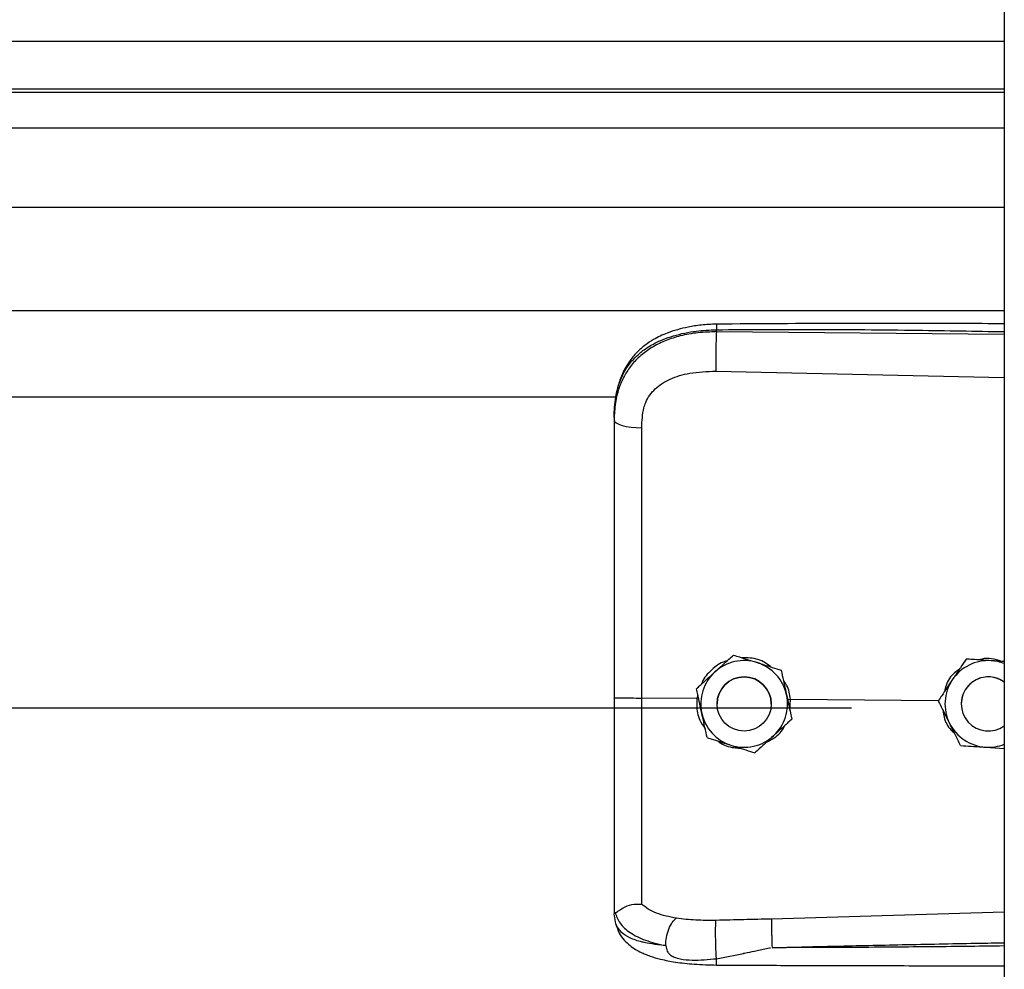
# Model space of a CAD drawing. Header units: inches. Extents: x 170 to 284, y 215 to 248.
# Tile 720 of 1056: x 231.002 to 231.196, y 223.405 to 223.593. Entities that reach past the tile are written whole.
import ezdxf

# ---------------------------------------------------------------- set-up
doc = ezdxf.new("R2010")
doc.units = ezdxf.units.IN
doc.header["$LTSCALE"] = 0.25
doc.header["$MEASUREMENT"] = 0
doc.layers.add('RH FRONT OF HOOD', color=7, linetype='Continuous')

msp = doc.modelspace()

# ---------------------------------------------------------------- linework, layer by layer
at = {"layer": 'RH FRONT OF HOOD'}
for p, q in [((231.1959333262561, 224.3332527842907), (231.195933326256, 220.1328032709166)), ((227.163613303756, 223.5882967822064), (231.1959333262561, 223.5882967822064)), ((231.1959333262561, 223.5788115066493), (227.163613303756, 223.5788115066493)), ((227.163613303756, 223.5781721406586), (231.1959333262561, 223.5781721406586)), ((227.163613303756, 223.5711540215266), (231.1959333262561, 223.5711540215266)), ((227.163613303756, 223.5554699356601), (231.1959333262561, 223.5554699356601)), ((227.163613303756, 223.5350819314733), (231.1959333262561, 223.5350819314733)), ((231.1390860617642, 223.5308702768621), (231.1390860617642, 223.5312816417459)), ((231.195933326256, 223.5303335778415), (231.1390860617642, 223.5308702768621)), ((231.1389900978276, 223.5230814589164), (231.195933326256, 223.5218719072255)), ((227.2401614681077, 223.5180063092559), (231.119382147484, 223.5180063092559)), ((231.118890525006, 223.5139470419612), (231.118890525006, 223.51345872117)), ((231.142461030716, 223.4670151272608), (231.142461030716, 223.4670134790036)), ((231.1884045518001, 223.4662187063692), (231.1884045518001, 223.4662203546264)), ((231.1894534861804, 223.4661524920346), (231.1884045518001, 223.4662203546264)), ((231.1518791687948, 223.4640144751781), (231.1518791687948, 223.464012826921)), ((231.1351533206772, 223.4603591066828), (231.1351533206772, 223.4603574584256)), ((231.1352617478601, 223.4584238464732), (231.1243481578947, 223.4585283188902)), ((231.135447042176, 223.4590133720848), (231.1352617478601, 223.4584238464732)), ((231.1352617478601, 223.4584238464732), (231.1352639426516, 223.4584237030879)), ((231.1392212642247, 223.4573565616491), (231.1392212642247, 223.4573557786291)), ((231.1499216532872, 223.4573557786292), (231.1499216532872, 223.4573565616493)), ((231.1536994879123, 223.4582472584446), (231.1531514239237, 223.4581932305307)), ((231.1536023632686, 223.4561297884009), (231.1536994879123, 223.4582472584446)), ((231.1536994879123, 223.4582472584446), (231.153701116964, 223.4582473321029)), ((231.1829331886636, 223.4579675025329), (231.153701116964, 223.4582473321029)), ((231.1829192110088, 223.4579957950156), (231.1829192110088, 223.4579974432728)), ((231.1874329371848, 223.4573565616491), (231.1874329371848, 223.4573557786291)), ((227.193781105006, 223.4566138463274), (231.165765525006, 223.4566138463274)), ((231.1539895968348, 223.4543578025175), (231.1539895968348, 223.4543561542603)), ((231.1922297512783, 223.4488141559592), (231.195933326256, 223.4485743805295)), ((231.118890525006, 223.4164056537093), (231.118890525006, 223.4158768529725)), ((231.1192302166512, 223.4138916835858), (231.118890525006, 223.4158768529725)), ((231.195933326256, 223.4162002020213), (231.1499976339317, 223.4148684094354))]:
    msp.add_line(p, q, dxfattribs=at)
at = {"layer": 'RH FRONT OF HOOD', "flags": 128}
msp.add_lwpolyline([(231.118890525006, 223.51345872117), (231.1189944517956, 223.5131629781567), (231.1193024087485, 223.5128781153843), (231.119803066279, 223.5126146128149), (231.1204780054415, 223.5123821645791), (231.121302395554, 223.5121893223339), (231.1222459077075, 223.5120431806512), (231.1232738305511, 223.5119491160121), (231.124348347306, 223.5119105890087)], dxfattribs=at)
at = {"layer": 'RH FRONT OF HOOD'}
msp.add_circle((231.1445714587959, 223.4573557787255), 0.005350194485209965, dxfattribs=at)
for centre, radius, start, end in [((231.1445714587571, 223.4573565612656), 0.008560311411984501, 72.32793711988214, 132.3279357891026), ((231.1445714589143, 223.4573565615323), 0.008560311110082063, 12.32793744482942, 72.32793758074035), ((231.192783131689, 223.4573565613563), 0.00856031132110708, 86.29353550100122, 146.2935346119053), ((231.1927831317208, 223.4573565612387), 0.008560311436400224, 68.4076756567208, 86.29353576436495), ((231.1445714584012, 223.4573565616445), 0.008560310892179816, 132.3279357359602, 192.3279369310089), ((231.144571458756, 223.4573565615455), 0.005350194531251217, 1.112064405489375e-06, 179.9999988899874), ((231.192783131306, 223.4573565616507), 0.008560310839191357, 146.2935348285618, 206.2935362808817), ((231.1927831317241, 223.4573565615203), 0.005350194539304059, 53.92810144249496, 179.9999986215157), ((231.1927831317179, 223.4573557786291), 0.005350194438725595, 53.92810057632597, 306.071899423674), ((231.1445714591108, 223.4573565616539), 0.008560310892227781, 312.3279357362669, 12.32793693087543), ((231.1445714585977, 223.4573565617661), 0.008560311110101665, 192.3279374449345, 252.3279375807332), ((231.1927831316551, 223.4573565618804), 0.008560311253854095, 206.2935366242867, 266.2935360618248), ((231.1445714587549, 223.4573565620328), 0.008560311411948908, 252.3279371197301, 312.3279357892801), ((231.1927831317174, 223.4573565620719), 0.008560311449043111, 266.2935357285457, 291.5923243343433)]:
    msp.add_arc(centre, radius, start, end, dxfattribs=at)
for points, knots in [([(231.118890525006, 223.5139470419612), (231.118953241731, 223.5153035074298), (231.1190716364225, 223.5178642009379), (231.1200411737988, 223.5213551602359), (231.1213304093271, 223.5237670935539), (231.1226942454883, 223.5254698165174), (231.1237772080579, 223.5265132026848), (231.1248361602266, 223.5273416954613), (231.1258256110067, 223.5280016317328), (231.1270599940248, 223.5286966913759), (231.1286540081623, 223.5294224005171), (231.1313177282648, 223.5303304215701), (231.1348528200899, 223.5310903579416), (231.1377593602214, 223.5312216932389), (231.1390860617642, 223.5312816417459)], [0, 0, 0, 0, 0.1307156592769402, 0.2467609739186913, 0.3577928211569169, 0.4170971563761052, 0.4791482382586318, 0.5177152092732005, 0.5590896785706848, 0.6032945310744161, 0.663348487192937, 0.7353692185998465, 0.8792082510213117, 1, 1, 1, 1]), ([(231.1391046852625, 223.532373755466), (231.1381060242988, 223.5323352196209), (231.1362142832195, 223.5322622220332), (231.1329052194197, 223.5317338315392), (231.1296777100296, 223.5308398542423), (231.126930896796, 223.5295355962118), (231.1249450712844, 223.5282129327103), (231.123303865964, 223.5267674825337), (231.1219887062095, 223.5251792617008), (231.1209135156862, 223.5234266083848), (231.1200562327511, 223.5215168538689), (231.1193113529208, 223.518998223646), (231.1190959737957, 223.5170605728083), (231.1189769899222, 223.5159901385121)], [0, 0, 0, 0, 0.0977474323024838, 0.1851607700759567, 0.330612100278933, 0.436467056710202, 0.5083182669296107, 0.5850061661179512, 0.6719760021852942, 0.7307948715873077, 0.8036787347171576, 0.8915444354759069, 1, 1, 1, 1]), ([(231.139104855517, 223.532357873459), (231.1391036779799, 223.5323618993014), (231.139099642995, 223.5323756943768), (231.1390944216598, 223.5322607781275), (231.1390878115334, 223.5319679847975), (231.1390867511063, 223.5315520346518), (231.1390860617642, 223.5312816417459)], [0, 0, 0, 0, 0.09787641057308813, 0.3353863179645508, 0.5679606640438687, 1, 1, 1, 1]), ([(231.1390860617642, 223.5312816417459), (231.1453919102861, 223.5313209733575), (231.1586309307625, 223.5314035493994), (231.1775805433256, 223.5312223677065), (231.1902210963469, 223.5310013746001), (231.195933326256, 223.5309015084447)], [0, 0, 0, 0, 0.3326703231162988, 0.6984356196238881, 1, 1, 1, 1]), ([(231.195933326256, 223.5324567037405), (231.1930341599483, 223.5324714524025), (231.1824062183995, 223.5325255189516), (231.1634627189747, 223.5325621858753), (231.1474194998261, 223.5324380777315), (231.1391046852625, 223.532373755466)], [0, 0, 0, 0, 0.153045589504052, 0.5610439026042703, 1, 1, 1, 1]), ([(231.1390860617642, 223.5308702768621), (231.1378701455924, 223.5308369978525), (231.135438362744, 223.5307704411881), (231.1320975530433, 223.5301486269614), (231.1291397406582, 223.5292063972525), (231.1265971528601, 223.52798872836), (231.1243656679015, 223.5264432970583), (231.1224940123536, 223.5246021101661), (231.121013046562, 223.5224717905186), (231.1198374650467, 223.5199026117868), (231.1190446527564, 223.516850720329), (231.1189419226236, 223.5145898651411), (231.118890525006, 223.51345872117)], [0, 0, 0, 0, 0.1111703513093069, 0.2223361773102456, 0.3162781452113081, 0.4102081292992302, 0.5024030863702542, 0.5945790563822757, 0.6845432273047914, 0.7745043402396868, 0.8871807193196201, 0.9999999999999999, 0.9999999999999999, 0.9999999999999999, 0.9999999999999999]), ([(231.1390860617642, 223.5308702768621), (231.1390643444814, 223.5302944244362), (231.1390192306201, 223.5290981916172), (231.1389782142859, 223.5268731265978), (231.1389649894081, 223.5246957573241), (231.1389819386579, 223.523606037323), (231.1389900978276, 223.5230814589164)], [0, 0, 0, 0, 0.2406941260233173, 0.4999999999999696, 0.7593058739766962, 1, 1, 1, 1]), ([(231.1247739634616, 223.5158438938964), (231.1247739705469, 223.515843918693), (231.1248765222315, 223.51620282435), (231.1253717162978, 223.5176090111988), (231.1269077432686, 223.5198116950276), (231.1299747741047, 223.5217149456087), (231.1340909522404, 223.5229266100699), (231.1372437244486, 223.5230262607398), (231.1389900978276, 223.5230814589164)], [0, 0, 0, 0, 4.497367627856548e-06, 0.06509473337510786, 0.261670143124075, 0.475310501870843, 0.7093656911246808, 1, 1, 1, 1]), ([(231.124348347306, 223.5119105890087), (231.1244183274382, 223.5132352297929), (231.1244883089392, 223.5145598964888), (231.1247739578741, 223.5158438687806), (231.1247739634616, 223.5158438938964)], [0, 0, 0, 0, 0.9999804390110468, 0.9999999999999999, 0.9999999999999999, 0.9999999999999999, 0.9999999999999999]), ([(231.118890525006, 223.51345872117), (231.118890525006, 223.5098285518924), (231.118890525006, 223.5025576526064), (231.118890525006, 223.4914768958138), (231.118890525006, 223.4802943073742), (231.118890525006, 223.4693256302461), (231.118890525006, 223.4620778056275), (231.118890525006, 223.4585980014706)], [0, 0, 0, 0, 0.2027568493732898, 0.4061035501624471, 0.6088604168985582, 0.8122072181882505, 1, 1, 1, 1]), ([(231.1243481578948, 223.4585283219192), (231.1243481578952, 223.4585283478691), (231.1243482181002, 223.4619146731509), (231.1243483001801, 223.4689613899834), (231.12434834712, 223.4796345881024), (231.1243483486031, 223.4905106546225), (231.1243483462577, 223.5012979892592), (231.1243483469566, 223.5083730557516), (231.124348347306, 223.5119105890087)], [0, 0, 0, 0, 1.439079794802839e-06, 0.1877923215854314, 0.3908439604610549, 0.59389561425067, 0.7969478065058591, 1, 1, 1, 1]), ([(231.1388071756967, 223.4636873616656), (231.1397477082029, 223.4645439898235), (231.1410021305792, 223.4656865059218), (231.1421690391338, 223.4667492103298), (231.142461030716, 223.4670151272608)], [0, 0, 0, 0, 0.7497733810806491, 1, 1, 1, 1]), ([(231.1388071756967, 223.4636852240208), (231.1397477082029, 223.4645419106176), (231.1410021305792, 223.4656845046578), (231.1421690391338, 223.4667474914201), (231.142461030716, 223.4670134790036)], [0, 0, 0, 0, 0.7497733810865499, 1, 1, 1, 1]), ([(231.142461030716, 223.4670151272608), (231.1428587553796, 223.4668884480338), (231.1443635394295, 223.4664091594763), (231.1459805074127, 223.4658940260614), (231.1471700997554, 223.4655150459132)], [0, 0, 0, 0, 0.264306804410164, 0.9999999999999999, 0.9999999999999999, 0.9999999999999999, 0.9999999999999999]), ([(231.142461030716, 223.4670134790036), (231.1428587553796, 223.4668867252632), (231.1443635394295, 223.4664071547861), (231.1459805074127, 223.4658919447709), (231.1471700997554, 223.4655129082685)], [0, 0, 0, 0, 0.2643068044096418, 1, 1, 1, 1]), ([(231.1411817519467, 223.4658500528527), (231.1410465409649, 223.4658199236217), (231.1398947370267, 223.4655632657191), (231.1381374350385, 223.4641044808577), (231.136518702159, 223.4624948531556), (231.1361908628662, 223.4613865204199), (231.1361575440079, 223.4612738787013)], [0, 0, 0, 0, 0.05931474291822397, 0.5052766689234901, 0.9497204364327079, 1, 1, 1, 1]), ([(231.1498315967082, 223.4646669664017), (231.1494748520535, 223.4649570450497), (231.1483112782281, 223.4659031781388), (231.1462597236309, 223.4664706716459), (231.1446901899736, 223.4664744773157), (231.1441542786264, 223.4664757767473)], [0, 0, 0, 0, 0.2255168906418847, 0.7355556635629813, 1, 1, 1, 1]), ([(231.1471700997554, 223.4655150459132), (231.1473564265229, 223.4654556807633), (231.1488137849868, 223.4649913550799), (231.1504118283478, 223.4644821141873), (231.1517362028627, 223.4640600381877), (231.1518791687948, 223.4640144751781)], [0, 0, 0, 0, 0.1156468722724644, 0.90453427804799, 1, 1, 1, 1]), ([(231.1471700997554, 223.4655129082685), (231.1473564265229, 223.4654535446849), (231.1488137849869, 223.4649892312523), (231.1504118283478, 223.4644801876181), (231.1517362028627, 223.464058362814), (231.1518791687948, 223.464012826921)], [0, 0, 0, 0, 0.1156468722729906, 0.9045342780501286, 1, 1, 1, 1]), ([(231.1884045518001, 223.4662203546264), (231.1880247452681, 223.4656510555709), (231.1872561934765, 223.4644990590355), (231.1863200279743, 223.4630957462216), (231.1857840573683, 223.4622922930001), (231.1856618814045, 223.4621091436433)], [0, 0, 0, 0, 0.4299704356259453, 0.8700602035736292, 0.9999999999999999, 0.9999999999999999, 0.9999999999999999, 0.9999999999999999]), ([(231.1884045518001, 223.4662187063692), (231.1880247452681, 223.4656492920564), (231.1872561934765, 223.4644970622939), (231.1863200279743, 223.4630936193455), (231.1857840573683, 223.4622901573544), (231.1856618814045, 223.4621070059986)], [0, 0, 0, 0, 0.429970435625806, 0.8700602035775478, 0.9999999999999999, 0.9999999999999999, 0.9999999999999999, 0.9999999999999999]), ([(231.1933365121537, 223.4658989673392), (231.192066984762, 223.4659812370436), (231.1903737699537, 223.4660909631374), (231.1887986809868, 223.4661931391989), (231.1884045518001, 223.4662187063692)], [0, 0, 0, 0, 0.749773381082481, 1, 1, 1, 1]), ([(231.1954080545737, 223.4657668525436), (231.1947471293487, 223.4659669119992), (231.1934767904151, 223.4663514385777), (231.1919135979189, 223.4663763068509), (231.1911336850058, 223.4661141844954), (231.1909578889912, 223.4660551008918)], [0, 0, 0, 0, 0.4565421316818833, 0.8775020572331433, 0.9999999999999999, 0.9999999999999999, 0.9999999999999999, 0.9999999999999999]), ([(231.195933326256, 223.4657308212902), (231.1952903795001, 223.4657724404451), (231.1944315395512, 223.4658280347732), (231.1935564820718, 223.4658847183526), (231.1933365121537, 223.4658989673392)], [0, 0, 0, 0, 0.7486223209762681, 1, 1, 1, 1]), ([(231.1351533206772, 223.4603591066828), (231.1356593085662, 223.4608200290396), (231.1366831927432, 223.4617527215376), (231.1379303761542, 223.4628887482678), (231.1386444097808, 223.4635391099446), (231.1388071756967, 223.4636873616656)], [0, 0, 0, 0, 0.4299704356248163, 0.870060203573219, 0.9999999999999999, 0.9999999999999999, 0.9999999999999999, 0.9999999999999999]), ([(231.1351533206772, 223.4603574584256), (231.1356593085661, 223.4608182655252), (231.1366831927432, 223.461750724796), (231.1379303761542, 223.4628866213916), (231.1386444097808, 223.4635369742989), (231.1388071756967, 223.4636852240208)], [0, 0, 0, 0, 0.4299704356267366, 0.8700602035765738, 1, 1, 1, 1]), ([(231.1518791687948, 223.4640144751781), (231.1520252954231, 223.4633459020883), (231.1523209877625, 223.461993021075), (231.1526811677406, 223.460345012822), (231.1528873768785, 223.4594014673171), (231.1529343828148, 223.4591863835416)], [0, 0, 0, 0, 0.4299704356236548, 0.870060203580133, 0.9999999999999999, 0.9999999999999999, 0.9999999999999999, 0.9999999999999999]), ([(231.1518791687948, 223.464012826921), (231.1520252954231, 223.4633441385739), (231.1523209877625, 223.4619910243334), (231.1526811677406, 223.4603428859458), (231.1528873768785, 223.4593993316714), (231.1529343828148, 223.4591842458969)], [0, 0, 0, 0, 0.4299704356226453, 0.8700602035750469, 0.9999999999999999, 0.9999999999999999, 0.9999999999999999, 0.9999999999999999]), ([(231.1870625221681, 223.4642087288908), (231.1867429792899, 223.4639907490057), (231.1855895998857, 223.4632039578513), (231.1844962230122, 223.4616033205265), (231.1841983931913, 223.4601986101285), (231.1841102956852, 223.4597830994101)], [0, 0, 0, 0, 0.2125142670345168, 0.7670631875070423, 1, 1, 1, 1]), ([(231.153701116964, 223.4582473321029), (231.1537011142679, 223.4582473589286), (231.1536030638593, 223.4592229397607), (231.153343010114, 223.460615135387), (231.1525385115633, 223.4617045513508), (231.1523190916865, 223.4620016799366)], [0, 0, 0, 0, 1.999769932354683e-05, 0.7272642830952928, 1, 1, 1, 1]), ([(231.1856618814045, 223.4621091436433), (231.1849558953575, 223.4610507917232), (231.1840142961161, 223.459639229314), (231.1831383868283, 223.4583260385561), (231.1829192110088, 223.4579974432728)], [0, 0, 0, 0, 0.7497733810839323, 1, 1, 1, 1]), ([(231.1856618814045, 223.4621070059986), (231.1849558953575, 223.4610487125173), (231.184014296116, 223.45963722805), (231.1831383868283, 223.4583243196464), (231.1829192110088, 223.4579957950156)], [0, 0, 0, 0, 0.7497733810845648, 1, 1, 1, 1]), ([(231.1362085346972, 223.4555288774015), (231.1359369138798, 223.4567717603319), (231.1355746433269, 223.4584294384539), (231.1352376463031, 223.4599715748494), (231.1351533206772, 223.4603574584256)], [0, 0, 0, 0, 0.7497733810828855, 0.9999999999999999, 0.9999999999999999, 0.9999999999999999, 0.9999999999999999]), ([(231.1529343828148, 223.4591863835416), (231.1532060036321, 223.4579435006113), (231.1535682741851, 223.4562858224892), (231.1539052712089, 223.4547436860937), (231.1539895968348, 223.4543578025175)], [0, 0, 0, 0, 0.7497733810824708, 1, 1, 1, 1]), ([(231.1529343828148, 223.4591842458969), (231.1532060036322, 223.4579414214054), (231.1535682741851, 223.4562838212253), (231.1539052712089, 223.454741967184), (231.1539895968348, 223.4543561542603)], [0, 0, 0, 0, 0.7497733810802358, 1, 1, 1, 1]), ([(231.118890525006, 223.4585980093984), (231.118890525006, 223.4555607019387), (231.118890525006, 223.4493852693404), (231.118890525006, 223.4405983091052), (231.118890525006, 223.4324317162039), (231.118890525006, 223.4258516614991), (231.118890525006, 223.4204669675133), (231.118890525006, 223.4177664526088), (231.118890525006, 223.4164056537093)], [0, 0, 0, 0, 0.1870908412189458, 0.3803918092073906, 0.5558755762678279, 0.7364481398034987, 0.8671952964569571, 1, 1, 1, 1]), ([(231.1243483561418, 223.4178377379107), (231.1243483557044, 223.4181004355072), (231.1243483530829, 223.4196749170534), (231.1243483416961, 223.4231063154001), (231.1243482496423, 223.4287076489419), (231.1243479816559, 223.4351474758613), (231.1243476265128, 223.4423735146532), (231.1243473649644, 223.450248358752), (231.1243474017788, 223.4557763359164), (231.1243474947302, 223.4585282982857), (231.1243474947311, 223.4585283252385)], [0, 0, 0, 0, 0.03155846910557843, 0.1891461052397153, 0.3467338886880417, 0.50432776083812, 0.6619226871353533, 0.8309600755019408, 0.9999983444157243, 1, 1, 1, 1]), ([(231.1352639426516, 223.4584237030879), (231.1352301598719, 223.457969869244), (231.1351234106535, 223.4565358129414), (231.1355400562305, 223.4543733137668), (231.1364915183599, 223.4530169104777), (231.1368779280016, 223.4524660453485)], [0, 0, 0, 0, 0.2156616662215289, 0.6814629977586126, 1, 1, 1, 1]), ([(231.1851085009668, 223.4535646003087), (231.185021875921, 223.4537399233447), (231.1843443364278, 223.4551112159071), (231.1836013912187, 223.4566149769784), (231.1829856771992, 223.4578612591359), (231.1829192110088, 223.4579957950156)], [0, 0, 0, 0, 0.1156468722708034, 0.9045342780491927, 1, 1, 1, 1]), ([(231.1372637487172, 223.450700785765), (231.1371176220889, 223.4513693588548), (231.1368219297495, 223.4527222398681), (231.1364617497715, 223.4543702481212), (231.1362555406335, 223.4553137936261), (231.1362085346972, 223.4555288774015)], [0, 0, 0, 0, 0.4299704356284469, 0.8700602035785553, 0.9999999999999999, 0.9999999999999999, 0.9999999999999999, 0.9999999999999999]), ([(231.1838551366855, 223.456101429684), (231.1839036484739, 223.4556395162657), (231.1840502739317, 223.4542433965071), (231.1848959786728, 223.4526468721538), (231.185830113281, 223.4518384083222), (231.1860595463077, 223.4516398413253)], [0, 0, 0, 0, 0.2716700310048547, 0.8211147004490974, 0.9999999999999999, 0.9999999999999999, 0.9999999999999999, 0.9999999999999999]), ([(231.1539895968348, 223.4543561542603), (231.1534836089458, 223.4538952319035), (231.1524597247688, 223.4529625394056), (231.1512125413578, 223.4518265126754), (231.1504985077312, 223.4511761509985), (231.1503357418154, 223.4510278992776)], [0, 0, 0, 0, 0.4299704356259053, 0.8700602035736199, 0.9999999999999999, 0.9999999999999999, 0.9999999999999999, 0.9999999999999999]), ([(231.1872977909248, 223.4491338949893), (231.1871128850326, 223.4495080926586), (231.1864132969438, 223.4509238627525), (231.1856615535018, 223.4524452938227), (231.1851085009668, 223.4535646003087)], [0, 0, 0, 0, 0.2643068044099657, 1, 1, 1, 1]), ([(231.1489787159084, 223.4497919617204), (231.1494874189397, 223.4500540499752), (231.150893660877, 223.450778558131), (231.1521341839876, 223.452009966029), (231.1525134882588, 223.4529896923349), (231.1525265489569, 223.4530234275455)], [0, 0, 0, 0, 0.3536960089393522, 0.9777456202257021, 1, 1, 1, 1]), ([(231.1372637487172, 223.450700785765), (231.1376614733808, 223.4505740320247), (231.1391662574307, 223.4500944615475), (231.1407832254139, 223.4495792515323), (231.1419728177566, 223.4492002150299)], [0, 0, 0, 0, 0.2643068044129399, 1, 1, 1, 1]), ([(231.1394223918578, 223.4500128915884), (231.1395017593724, 223.4499461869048), (231.1403748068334, 223.4492124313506), (231.1419449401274, 223.4487332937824), (231.1433794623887, 223.4486488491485), (231.1437770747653, 223.4486254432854)], [0, 0, 0, 0, 0.0674096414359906, 0.7415101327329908, 1, 1, 1, 1]), ([(231.1503357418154, 223.4510278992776), (231.149395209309, 223.4501712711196), (231.1481407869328, 223.4490287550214), (231.1469738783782, 223.4479660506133), (231.146681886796, 223.4477001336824)], [0, 0, 0, 0, 0.749773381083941, 0.9999999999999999, 0.9999999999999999, 0.9999999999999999, 0.9999999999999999]), ([(231.1419728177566, 223.4492002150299), (231.1421591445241, 223.4491408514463), (231.143616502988, 223.4486765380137), (231.145214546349, 223.4481674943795), (231.1465389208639, 223.4477456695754), (231.146681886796, 223.4477001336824)], [0, 0, 0, 0, 0.1156468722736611, 0.9045342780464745, 0.9999999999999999, 0.9999999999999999, 0.9999999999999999, 0.9999999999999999]), ([(231.1872977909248, 223.4491338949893), (231.187980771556, 223.4490895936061), (231.1893628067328, 223.4489999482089), (231.1910462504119, 223.4488908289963), (231.192010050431, 223.4488283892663), (231.1922297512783, 223.4488141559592)], [0, 0, 0, 0, 0.4299704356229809, 0.8700602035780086, 1, 1, 1, 1]), ([(231.118890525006, 223.4164056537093), (231.1188905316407, 223.4164043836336), (231.118890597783, 223.4163917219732), (231.1188977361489, 223.416287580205), (231.1189961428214, 223.4162092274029), (231.1190838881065, 223.4161393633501)], [0, 0, 0, 0, 0.01193493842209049, 0.1189819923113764, 1, 1, 1, 1]), ([(231.1190875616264, 223.4161553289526), (231.1191366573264, 223.4161467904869), (231.1192374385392, 223.4161292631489), (231.1195291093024, 223.4163154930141), (231.1199945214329, 223.4166463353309), (231.1208707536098, 223.4172264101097), (231.1223499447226, 223.4178445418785), (231.1236907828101, 223.4178406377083), (231.124348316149, 223.417838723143)], [0, 0, 0, 0, 0.1136768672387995, 0.2333502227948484, 0.3620694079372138, 0.5019163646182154, 0.7557448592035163, 1, 1, 1, 1]), ([(231.1311825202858, 223.4150137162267), (231.1298089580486, 223.4153015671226), (231.1277245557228, 223.4157383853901), (231.1255487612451, 223.4167790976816), (231.1247497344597, 223.4174843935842), (231.1243483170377, 223.4178387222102)], [0, 0, 0, 0, 0.4901989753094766, 0.743884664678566, 1, 1, 1, 1]), ([(231.1190833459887, 223.4161551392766), (231.1193589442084, 223.4154331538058), (231.1199250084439, 223.4139502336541), (231.121977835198, 223.4121169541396), (231.1249660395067, 223.4105589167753), (231.1276931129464, 223.409935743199), (231.1290929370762, 223.4096158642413)], [0, 0, 0, 0, 0.2305257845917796, 0.4734878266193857, 0.7297379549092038, 1, 1, 1, 1]), ([(231.1290929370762, 223.4096158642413), (231.1291179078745, 223.4101461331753), (231.1291697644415, 223.4112473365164), (231.1296456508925, 223.4129091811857), (231.1303497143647, 223.4142954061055), (231.130911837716, 223.4147802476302), (231.1311825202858, 223.4150137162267)], [0, 0, 0, 0, 0.2407679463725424, 0.5000000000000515, 0.7592320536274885, 1, 1, 1, 1]), ([(231.1390119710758, 223.4146062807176), (231.1376599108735, 223.4145990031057), (231.134957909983, 223.4145844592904), (231.1324512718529, 223.4148689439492), (231.1311989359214, 223.4150110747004)], [0, 0, 0, 0, 0.5003922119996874, 1, 1, 1, 1]), ([(231.1390973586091, 223.40703579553), (231.139081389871, 223.4072763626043), (231.13904770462, 223.4077838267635), (231.1390028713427, 223.4087939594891), (231.1389658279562, 223.4099813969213), (231.138943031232, 223.4112532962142), (231.138937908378, 223.4124567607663), (231.138950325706, 223.413452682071), (231.1389754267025, 223.4141920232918), (231.1390002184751, 223.4144730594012), (231.1390119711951, 223.4146062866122)], [0, 0, 0, 0, 0.1098512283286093, 0.2317256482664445, 0.3631776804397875, 0.500000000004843, 0.63682231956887, 0.7682743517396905, 0.8901487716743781, 1, 1, 1, 1]), ([(231.1499976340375, 223.4148684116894), (231.1481664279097, 223.4148203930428), (231.1445038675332, 223.4147243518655), (231.1408426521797, 223.4146456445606), (231.1390119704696, 223.4146062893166)], [0, 0, 0, 0, 0.4999797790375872, 1, 1, 1, 1]), ([(231.1499974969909, 223.4148684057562), (231.1499900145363, 223.4146295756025), (231.1499785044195, 223.4142621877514), (231.1499797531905, 223.4134002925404), (231.1499871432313, 223.4126254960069), (231.1500015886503, 223.4117649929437), (231.1500273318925, 223.4106055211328), (231.1500550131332, 223.4097621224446), (231.1500730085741, 223.4092138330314)], [0, 0, 0, 0, 0.2394508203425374, 0.3683426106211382, 0.4999696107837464, 0.6316010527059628, 0.7605056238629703, 0.9999999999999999, 0.9999999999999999, 0.9999999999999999, 0.9999999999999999]), ([(231.1290918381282, 223.4096141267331), (231.1285455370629, 223.4096712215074), (231.1272405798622, 223.4098076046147), (231.1258418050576, 223.4100357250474), (231.1248868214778, 223.4102296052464), (231.1236534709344, 223.4105074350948), (231.1219671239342, 223.4110736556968), (231.1201473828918, 223.4121991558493), (231.1195418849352, 223.4133165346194), (231.1192302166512, 223.4138916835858)], [0, 0, 0, 0, 0.1091879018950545, 0.2608187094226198, 0.3077983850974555, 0.3355235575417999, 0.5627886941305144, 0.7749539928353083, 0.9999999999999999, 0.9999999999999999, 0.9999999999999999, 0.9999999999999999]), ([(231.1192471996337, 223.4138456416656), (231.1194361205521, 223.4132587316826), (231.1197908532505, 223.4121567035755), (231.1208039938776, 223.410738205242), (231.1219330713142, 223.4096622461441), (231.123080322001, 223.4088653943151), (231.1241275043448, 223.4083089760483), (231.1250704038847, 223.4078968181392), (231.1263158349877, 223.4074304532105), (231.1282607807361, 223.4068699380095), (231.1311398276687, 223.4063084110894), (231.13487347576, 223.4058861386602), (231.1376548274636, 223.4058187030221), (231.1391430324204, 223.4057826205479)], [0, 0, 0, 0, 0.098431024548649, 0.1848217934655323, 0.2573083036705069, 0.3158871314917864, 0.3722739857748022, 0.4121400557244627, 0.4615923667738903, 0.5575876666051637, 0.6828759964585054, 0.8303179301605, 1, 1, 1, 1]), ([(231.1290920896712, 223.4096109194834), (231.1291666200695, 223.4092406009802), (231.1292705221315, 223.408724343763), (231.1296422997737, 223.4081269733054), (231.1300629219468, 223.4076940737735), (231.130866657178, 223.4072495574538), (231.132343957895, 223.4068880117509), (231.1351048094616, 223.4066478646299), (231.1375015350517, 223.4068807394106), (231.1390973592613, 223.4070357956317)], [0, 0, 0, 0, 0.100126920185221, 0.1395859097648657, 0.1897135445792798, 0.2582342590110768, 0.3697357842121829, 0.5803479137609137, 1, 1, 1, 1]), ([(231.1390973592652, 223.4070357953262), (231.1408767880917, 223.4073827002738), (231.1426643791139, 223.4077311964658), (231.1444823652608, 223.4080985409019), (231.1445533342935, 223.4081128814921), (231.1447884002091, 223.4081603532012), (231.1456566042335, 223.4083368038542), (231.1472969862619, 223.4086519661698), (231.1488296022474, 223.409015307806), (231.1497286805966, 223.4091752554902), (231.1498057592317, 223.4091889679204)], [0, 0, 0, 0, 0.5022751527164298, 0.5045790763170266, 0.5086566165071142, 0.5221306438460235, 0.5703313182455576, 0.7514263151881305, 0.9786895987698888, 1, 1, 1, 1]), ([(231.1500732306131, 223.4092114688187), (231.1539732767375, 223.4093107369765), (231.1622433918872, 223.4095212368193), (231.1753553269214, 223.4098034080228), (231.1863032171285, 223.4100159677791), (231.1933193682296, 223.4101440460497), (231.1954943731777, 223.4101820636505), (231.195933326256, 223.4101897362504)], [0, 0, 0, 0, 0.2551597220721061, 0.5410705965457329, 0.8577348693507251, 0.9712884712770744, 1, 1, 1, 1]), ([(231.195933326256, 223.4095446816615), (231.1933356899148, 223.409512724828), (231.1882696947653, 223.4094504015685), (231.1807055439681, 223.409369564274), (231.1730533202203, 223.4093003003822), (231.16529531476, 223.4092487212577), (231.1575727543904, 223.4092156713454), (231.1525358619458, 223.4092128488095), (231.150073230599, 223.4092114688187)], [0, 0, 0, 0, 0.1699411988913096, 0.331424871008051, 0.4948424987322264, 0.6705311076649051, 0.8389164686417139, 1, 1, 1, 1]), ([(231.1391431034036, 223.4058045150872), (231.1391424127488, 223.4057976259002), (231.1391358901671, 223.405732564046), (231.13912498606, 223.405922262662), (231.1391108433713, 223.4062491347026), (231.1391021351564, 223.4066816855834), (231.1390982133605, 223.4069724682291), (231.1390973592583, 223.4070357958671)], [0, 0, 0, 0, 0.03436729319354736, 0.324566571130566, 0.6210149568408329, 0.9174633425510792, 1, 1, 1, 1]), ([(231.1391430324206, 223.4057826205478), (231.1433382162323, 223.4057610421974), (231.152313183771, 223.4057148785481), (231.1666555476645, 223.4056733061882), (231.1813905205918, 223.4056491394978), (231.1913453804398, 223.4056456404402), (231.195933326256, 223.4056440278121)], [0, 0, 0, 0, 0.2216322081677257, 0.4741489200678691, 0.7576483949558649, 1, 1, 1, 1])]:
    msp.add_open_spline(points, degree=3, knots=knots, dxfattribs=at)
msp.add_open_spline([(231.1188905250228, 223.4585980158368), (231.1189716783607, 223.4585890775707), (231.1191339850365, 223.4585712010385), (231.1203867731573, 223.4585484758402), (231.122184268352, 223.458532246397), (231.1236264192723, 223.4585296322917), (231.1243474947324, 223.458528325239)], degree=3, dxfattribs=at)

doc.saveas('drawing.dxf')
